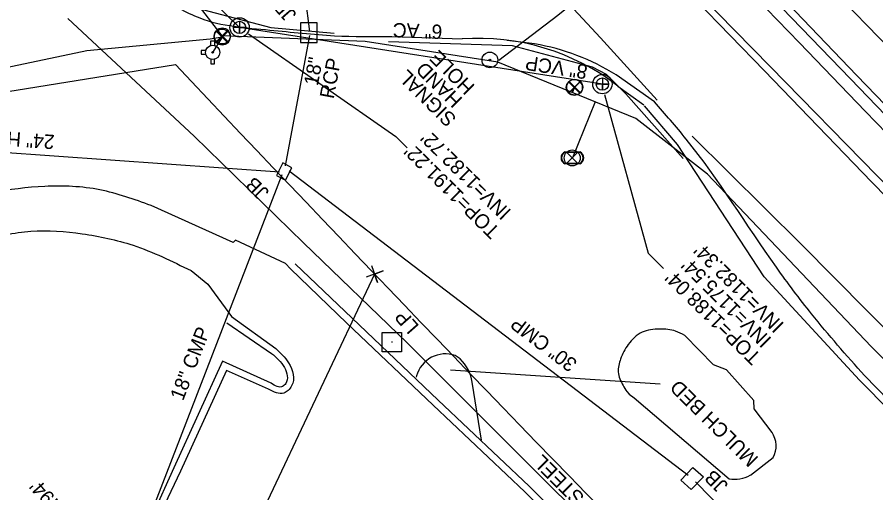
# Model space of a CAD drawing. Extents: x 1263837 to 1268319, y 770628 to 773628.
# Drawn here: x 1266621.4 to 1266860.6, y 771983.7 to 772116.2 of the extents above; entities that cross this region are included whole.
import ezdxf

# ---------------------------------------------------------------- set-up
doc = ezdxf.new("R2010")
doc.units = 0
for name, color, linetype in [('Exist Guardrail', 7, 'Continuous'), ('Exist Other Culture Area Outline', 7, 'Continuous'), ('Exist Other Culture Area Outline Leader', 7, 'Continuous'), ('Exist Other Culture Area Outline Text', 7, 'Continuous'), ('Exist Structure Minor Junction Box', 7, 'Continuous'), ('Exist Structure Minor Junction Box Text', 7, 'Continuous'), ('Exist Structure Minor Pipes CMP 30 Inch', 7, 'Continuous'), ('Exist Structure Minor Pipes CMP 30 Inch Text', 7, 'Continuous'), ('Exist Structure Minor Pipes HDPE 24 Inch', 7, 'Continuous'), ('Exist Structure Minor Pipes HDPE 24 Inch Text', 7, 'Continuous'), ('Exist Utilities Gas UG Line SUE LOS B', 7, 'Continuous'), ('Exist Utilities Gas UG Line SUE LOS B Text', 7, 'Continuous'), ('Exist Utilities Other Located Object CELL', 7, 'Continuous'), ('Exist Utilities Other Located Object Text', 7, 'Continuous'), ('Exist Utilities Other Pole With Base CELL', 7, 'Continuous'), ('Exist Utilities Other Pole With Base Text', 7, 'Continuous'), ('Exist Utilities Water Fire Hydrant CELL', 7, 'Continuous'), ('Exist Utilities Water Meter CELL', 7, 'Continuous'), ('Exist Utilities Water UG Line SUE LOS B', 7, 'Continuous'), ('Exist Utilities Water UG Line SUE LOS B Text', 7, 'Continuous'), ('Exist Utilities Water Valve CELL', 7, 'Continuous'), ('Pattern 2', 7, 'Continuous'), ('Prop Drainage Structure Pipe RCP 30in Class III Label', 7, 'Continuous'), ('Prop Drainage Structure Pipe RCP 42in Class III', 7, 'Continuous'), ('Prop Drainage Structure Pipe RCP 60in Class III', 7, 'Continuous'), ('Prop Drainage Structure Plot Symbol 20 Scale CELL', 7, 'Continuous'), ('Prop Drainage Structure Tops and Inverts LABEL', 7, 'Continuous'), ('Prop Guardrail', 7, 'Continuous'), ('Prop Horizontal Alignment', 7, 'Continuous'), ('Prop Retaining Wall', 7, 'Continuous'), ('Prop Shade Heavy', 7, 'Continuous'), ('Prop SS Fill Line', 7, 'Continuous'), ('Prop SS Fill Text', 7, 'Continuous'), ('Prop SS Transition Line', 7, 'Continuous'), ('Prop WCR CELL', 7, 'Continuous'), ('Scratch_Level_0', 7, 'Continuous'), ('Scratch_Level_2', 7, 'Continuous'), ('Scratch_Level_5', 7, 'Continuous')]:
    doc.layers.add(name, color=color, linetype=linetype)

# ---------------------------------------------------------------- blocks, each defined once
blk = doc.blocks.new('EXIST UTILITIES OTHER POLE WITH BASE')
at = {"layer": 'Exist Utilities Other Pole With Base CELL'}
blk.add_line((0, 0), (0, 0), dxfattribs=at)
blk.add_lwpolyline([(-0.0545, 0.054), (0.0535, 0.054), (0.0535, -0.054), (-0.0545, -0.054), (-0.0545, 0.054)], dxfattribs=at)
blk.add_circle((0, 0), 0.00141, dxfattribs=at)
blk = doc.blocks.new('EXIST UTILITIES SANITARY SEWER MANHOLE')
at = {"layer": 'Prop WCR CELL'}
blk.add_lwpolyline([(0, 0.03425), (0, -0.03425), (0, 0), (0.03425, 0), (-0.03425, 0)], dxfattribs=at)
for radius in [0.05389, 0.03425]:
    blk.add_circle((0, 0), radius, dxfattribs=at)
blk = doc.blocks.new('EXIST UTILITIES WATER VALVE')
at = {"layer": 'Exist Utilities Water Valve CELL'}
blk.add_lwpolyline([(0.0315, 0.0315), (-0.0315, -0.0315), (0, 0), (0.0315, -0.0315), (-0.0315, 0.0315)], dxfattribs=at)
blk.add_circle((0, 0), 0.0445, dxfattribs=at)
blk = doc.blocks.new('EXIST UTILITIES WATER METER')
at = {"layer": 'Exist Utilities Water Meter CELL'}
blk.add_line((0, 0), (0, 0), dxfattribs=at)
for points in [[(-0.0408, 0.034), (0.0408, 0.034)], [(-0.0408, 0.0312), (0.0408, 0.0312)], [(0.0408, -0.0312), (-0.0413, -0.0312)], [(0.0408, -0.034), (-0.0413, -0.034)]]:
    blk.add_lwpolyline(points, dxfattribs=at)
for centre, radius, start, end in [((-0.0261, -0.0001), 0.0371, 113.178, 245.9794), ((-0.0259, -0.0001), 0.0347, 115.3009, 243.7824), ((0.0259, 0), 0.0371, 293.6483, 66.3084), ((0.0261, 0), 0.0345, 295.1272, 64.8728)]:
    blk.add_arc(centre, radius, start, end, dxfattribs=at)
blk = doc.blocks.new('EXIST UTILITIES WATER FIRE HYDRANT')
at = {"layer": 'Exist Utilities Water Fire Hydrant CELL'}
blk.add_line((0, 0), (0, 0), dxfattribs=at)
for points in [[(-0.01025, 0.03825), (-0.01025, 0.064), (0.01025, 0.064), (0.01025, 0.03775)], [(-0.03825, 0.01025), (-0.064, 0.01025), (-0.064, -0.01025), (-0.03825, -0.01025)], [(-0.01025, -0.03825), (-0.01025, -0.064), (0.01025, -0.064), (0.01025, -0.03775)]]:
    blk.add_lwpolyline(points, dxfattribs=at)
for radius in [0.03954, 0.00485]:
    blk.add_circle((0, 0), radius, dxfattribs=at)

msp = doc.modelspace()

# ---------------------------------------------------------------- linework, layer by layer
at = {"layer": 'Exist Guardrail'}
msp.add_lwpolyline([(1266806.97, 772076.89), (1266790.93, 772094.92), (1266785.6, 772100.3), (1266781.69, 772102.32), (1266759.39, 772108.28), (1266724.86, 772109.33)], dxfattribs=at)
at = {"layer": 'Exist Other Culture Area Outline'}
for p, q in [((1266744.81, 772021.01), (1266743.46, 772021.93)), ((1266732.67, 772016.27), (1266732.6, 772015.95)), ((1266750.78, 771998.37), (1266748.19, 772014.54)), ((1266793.3, 772010.16), (1266819.73, 771987.63)), ((1266825.67, 771988.63), (1266832.07, 771993.55))]:
    msp.add_line(p, q, dxfattribs=at)
for points in [[(1266831.71, 772000.56), (1266826.77, 772007.14), (1266826.6, 772009.42), (1266818.98, 772018.02), (1266815.38, 772019.36), (1266807.38, 772027.54)], [(1266791.23, 772011.93), (1266791.91, 772011.23), (1266793.3, 772010.16)]]:
    msp.add_lwpolyline(points, dxfattribs=at)
for centre, major_axis, ratio, start_param, end_param in [((1266740.63, 772014.18), (6.45, 5.16), 0.995094, 0.548196, 2.20773), ((1266736.61, 772012.6), (10.94, 4.28), 0.999073, 6.075952, 6.709034), ((1266825.84, 771996.75), (7, 0.05), 0.998443, 5.800933, 6.852931), ((1266821.33, 771996.25), (7.76, 4.1), 0.998208, 4.04325, 4.744051)]:
    msp.add_ellipse(centre, major_axis=major_axis, ratio=ratio, start_param=start_param, end_param=end_param, dxfattribs=at)
msp.add_spline([(1266807.38, 772027.54), (1266804.84, 772028.77), (1266800.42, 772029.32), (1266795.53, 772028.47), (1266791.65, 772025.04), (1266789.51, 772020.98), (1266788.86, 772017.39), (1266790.2, 772013.65), (1266791.23, 772011.93)], degree=3, dxfattribs=at)
at = {"layer": 'Exist Other Culture Area Outline Leader'}
msp.add_line((1266742.15, 772017.97), (1266800.56, 772014.05), dxfattribs=at)
at = {"layer": 'Exist Structure Minor Junction Box'}
msp.add_lwpolyline([(1266700.29, 772114.63), (1266700.29, 772109.19), (1266705, 772109.19), (1266705, 772114.63)], close=True, dxfattribs=at)
for points in [[(1266697.94, 772074.3), (1266695.43, 772075.62), (1266693.61, 772072.14), (1266696.13, 772070.87), (1266697.94, 772074.3)], [(1266809.17, 771984.6), (1266806.3, 771987.22), (1266809.64, 771990.81), (1266812.59, 771988.14), (1266809.17, 771984.6)]]:
    msp.add_lwpolyline(points, dxfattribs=at)
at = {"layer": 'Exist Structure Minor Pipes CMP 30 Inch'}
for p, q in [((1266697.2, 772073.4), (1266808.33, 771988.61)), ((1266950.93, 771843.56), (1266810.43, 771986.77))]:
    msp.add_line(p, q, dxfattribs=at)
at = {"layer": 'Exist Structure Minor Pipes HDPE 24 Inch'}
msp.add_line((1266694.5, 772073.08), (1266554.62, 772082.96), dxfattribs=at)
at = {"layer": 'Exist Utilities Gas UG Line SUE LOS B'}
msp.add_lwpolyline([(1266971.65, 771783.77), (1266957.01, 771797.69), (1266920.07, 771834.87), (1266892.49, 771862.5), (1266873.67, 771881.69), (1266844.74, 771910.96), (1266789.45, 771966.29), (1266767.15, 771988.48), (1266730.03, 772025.55), (1266701.19, 772053.36), (1266670.73, 772083.04), (1266635.53, 772115.83)], dxfattribs=at)
at = {"layer": 'Exist Utilities Other Located Object CELL'}
for radius in [2.18, 0.24]:
    msp.add_circle((1266753.09, 772104.31), radius, dxfattribs=at)
at = {"layer": 'Exist Utilities Water UG Line SUE LOS B'}
for p, q in [((1266678.5, 772110.69), (1266675.85, 772106.43)), ((1266776.05, 772095.25), (1266776.62, 772096.65)), ((1266776.13, 772095.22), (1266776.75, 772096.74)), ((1266782.42, 772092.66), (1266776.08, 772077.06))]:
    msp.add_line(p, q, dxfattribs=at)
for points in [[(1266813.73, 772072.54), (1266793.78, 772088.05), (1266755.27, 772103.69), (1266718.33, 772109.44), (1266678.54, 772111.01), (1266653.19, 772143.96), (1266605.92, 772197.31), (1266538.03, 772271.69), (1266479.88, 772335.62), (1266421.78, 772389.51), (1266357.3, 772412.97), (1266321.15, 772412.43), (1266255.77, 772387.79), (1266212.97, 772357.83), (1266212.08, 772352.35), (1266208.85, 772350.26), (1266194.96, 772350.29), (1266178.01, 772373.6), (1266155.19, 772357.9), (1266088.3, 772309.2), (1266057.71, 772286.98)], [(1266755.57, 772104.24), (1266772.01, 772116.78), (1266818.25, 772154.36)], [(1266678.5, 772110.69), (1266675.2, 772110.12), (1266640.79, 772106.85), (1266595.72, 772097.39), (1266575.28, 772087.89), (1266523.2, 772069.98), (1266479.12, 772050.94), (1266462.23, 772039.82), (1266457.93, 772020.72)], [(1267072.67, 771810.42), (1267034.8, 771848.56), (1266996.95, 771887.31), (1266949.11, 771934.79), (1266898.41, 771984.89), (1266859.29, 772024.49), (1266813.65, 772072.55)]]:
    msp.add_lwpolyline(points, dxfattribs=at)
at = {"layer": 'Pattern 2'}
for points in [[(1266685.87, 772111.62), (1266726.87, 772083), (1266730.08, 772079.85)], [(1266785.05, 772094.74), (1266797.21, 772050.47), (1266801.49, 772046.26)]]:
    msp.add_lwpolyline(points, dxfattribs=at)
at = {"layer": 'Prop Drainage Structure Pipe RCP 42in Class III'}
for p, q in [((1266694.85, 772177.84), (1266702.81, 772112.27)), ((1266695.15, 772072.34), (1266649.89, 771955.37))]:
    msp.add_line(p, q, dxfattribs=at)
at = {"layer": 'Prop Drainage Structure Pipe RCP 60in Class III'}
msp.add_line((1266720.97, 772044.68), (1266720.97, 772044.68), dxfattribs=at)
msp.add_lwpolyline([(1266720.13, 772047.03), (1266721.81, 772042.33), (1266720.97, 772044.68), (1266723.32, 772045.52), (1266718.61, 772043.84)], dxfattribs=at)
at = {"layer": 'Prop Guardrail'}
msp.add_line((1266720.97, 772044.68), (1266612.27, 771814.75), dxfattribs=at)
at = {"layer": 'Prop Horizontal Alignment'}
msp.add_line((1266498.73, 772076.08), (1266665.46, 772103.1), dxfattribs=at)
msp.add_arc((1275094.23, 780056.99), 11589.16, 223.339648, 225.433333, dxfattribs=at)
at = {"layer": 'Prop Shade Heavy'}
msp.add_line((1266696.12, 772074.84), (1266702.95, 772111.1), dxfattribs=at)
at = {"layer": 'Prop SS Fill Line'}
msp.add_line((1266679.84, 772031.05), (1266692.25, 772022.57), dxfattribs=at)
for points in [[(1266862.63, 771887.22), (1266838.66, 771910.83), (1266814, 771935.8), (1266786.64, 771963.14), (1266764.08, 771985.54), (1266738.65, 772009.54), (1266714.73, 772032.37), (1266698.83, 772047.56)], [(1266692.12, 772014.22), (1266678.55, 772020.41), (1266664.99, 771990.72), (1266658.96, 771977.34), (1266649.64, 771957.02)]]:
    msp.add_lwpolyline(points, dxfattribs=at)
msp.add_spline([(1266692.25, 772022.57), (1266695.88, 772018.61), (1266696.2, 772014.13), (1266695.35, 772013.34), (1266692.12, 772014.22)], degree=3, dxfattribs=at)
at = {"layer": 'Prop SS Fill Text'}
for p, q in [((1266725.8, 772110.88), (1266745.37, 772110.18)), ((1266788.74, 772097.05), (1266796.03, 772091.82))]:
    msp.add_line(p, q, dxfattribs=at)
for points in [[(1267107.62, 771824.41), (1267076.99, 771855.19), (1267044.88, 771886.99), (1267015.14, 771916.57), (1266982.81, 771948.3), (1266950.94, 771980.54), (1266920.8, 772011.08), (1266888.4, 772044.46), (1266861.03, 772071.99), (1266831.21, 772102.49), (1266811.7, 772122.46), (1266804.94, 772130.01), (1266809.19, 772134.56), (1266813.82, 772139.05), (1266823.78, 772129.93)], [(1267455.25, 771514.29), (1267427.43, 771541.62), (1267400.12, 771568.57), (1267372.32, 771596.01), (1267340.08, 771628.19), (1267310.1, 771656.99), (1267279.21, 771685.4), (1267248.96, 771712.93), (1267216.15, 771742.98), (1267185.9, 771770.94), (1267154.16, 771800.26), (1267123.77, 771828.98), (1267094.53, 771856.25), (1267062.43, 771886.08), (1267032.71, 771915.32), (1267003.31, 771945.43), (1266973.26, 771975.14), (1266941.46, 772007.96), (1266911.94, 772038.5), (1266853.53, 772099.1), (1266834.47, 772118.84), (1266823.63, 772130.08)], [(1266920.03, 771952.24), (1266917.45, 771951.57), (1266890.16, 771980.68), (1266856.13, 772015.1), (1266829.56, 772043.93), (1266805.4, 772080.75), (1266796.19, 772091.52)], [(1266861.69, 771885.52), (1266837.28, 771909.41), (1266812.64, 771934.41), (1266785.35, 771961.67), (1266762.88, 771983.98), (1266737.33, 772008.11), (1266713.27, 772030.96), (1266697.53, 772046.14), (1266696.19, 772047.61), (1266682.2, 772054.11), (1266681.56, 772053.48), (1266658.69, 772063.76)], [(1266669.82, 772045.64), (1266674.53, 772041.88), (1266681.12, 772032.84), (1266693.42, 772023.92)], [(1266691.4, 772012.56), (1266679.75, 772017.8), (1266666.93, 771989.74), (1266660.71, 771976.63), (1266651.91, 771956.14), (1266650.47, 771953.18), (1266644.5, 771941.22)]]:
    msp.add_lwpolyline(points, dxfattribs=at)
msp.add_ellipse((1266749.96, 772046.97), major_axis=(-28.49, 56.62), ratio=0.999197, start_param=5.157895, end_param=5.889397, dxfattribs=at)
for points in [[(1266660.82, 772122.17), (1266672.25, 772116.01), (1266691.79, 772112.65), (1266709.83, 772111.08), (1266725.8, 772110.88)], [(1266658.69, 772063.76), (1266644.43, 772068.13), (1266629.06, 772069.08), (1266614.37, 772067.3), (1266598.19, 772063.4)], [(1266611.17, 772054.05), (1266625.21, 772056.6), (1266639.53, 772055.91), (1266653.66, 772052.68), (1266669.82, 772045.64)], [(1266693.42, 772023.92), (1266697.02, 772019.91), (1266697.86, 772013.48), (1266695.68, 772011.51), (1266691.4, 772012.56)]]:
    msp.add_spline(points, degree=3, dxfattribs=at)
at = {"layer": 'Prop SS Transition Line'}
for p, q in [((1266765.55, 772108.8), (1266757.92, 772109.75)), ((1266799, 772092.64), (1266788.32, 772100.15))]:
    msp.add_line(p, q, dxfattribs=at)
for points in [[(1266705.41, 772193.84), (1266726.23, 772171.44), (1266757.81, 772138.64), (1266783.9, 772110.52), (1266799.72, 772093.1)], [(1267304.95, 771667.68), (1267283.19, 771688.65), (1267252.52, 771718.62), (1267221.74, 771748.68), (1267192.05, 771778.06), (1267161.19, 771808.07), (1267133.01, 771836.17), (1267104.3, 771864.66), (1267073.19, 771895.22), (1267043.99, 771924.5), (1267014.33, 771954.6), (1266983.78, 771984.63), (1266951.9, 772017.84), (1266924.19, 772046.24), (1266895.21, 772075.76), (1266867.96, 772103.92), (1266845.03, 772127.59), (1266834.72, 772138.35)], [(1267312.7, 771659.75), (1267281.75, 771687.98), (1267251.31, 771715.31), (1267218.37, 771745.12), (1267187.71, 771773.14), (1267155.87, 771802.24), (1267124.79, 771830.37), (1267095.52, 771857.21), (1267064.1, 771887.23), (1267034.38, 771917.11), (1267005.09, 771946.53), (1266975.1, 771977.02), (1266943.36, 772009.6), (1266914, 772039.61), (1266884.41, 772069.93), (1266855.32, 772100.03), (1266836.04, 772120.11), (1266825.49, 772131.16)], [(1266660.81, 772124.67), (1266673.05, 772118.39), (1266692.06, 772113.38), (1266709.71, 772111.75)], [(1267105.97, 771822.92), (1267075.27, 771852.97), (1267043.06, 771885.09), (1267012.57, 771914.24), (1266981.18, 771946.68), (1266949.21, 771978.94), (1266919.05, 772009.37), (1266886.5, 772042.74), (1266859.47, 772070.38), (1266829.65, 772101.27), (1266810.51, 772120.94)], [(1267058.33, 771834.45), (1267025.68, 771867.19), (1266995.72, 771896.29), (1266962.65, 771929.85), (1266931.79, 771961.07), (1266901.61, 771991.58), (1266867.53, 772025.04), (1266839.79, 772053), (1266809.46, 772083.06)], [(1266918.42, 771952.24), (1266891.29, 771981.67), (1266857.46, 772016.36)]]:
    msp.add_lwpolyline(points, dxfattribs=at)
msp.add_ellipse((1266754.9, 772046.28), major_axis=(-42.84, 46.83), ratio=0.998734, start_param=4.986639, end_param=5.372852, dxfattribs=at)
msp.add_spline([(1266857.46, 772016.36), (1266842.75, 772033.54), (1266832.92, 772046.61), (1266807.78, 772082.28), (1266799, 772092.64)], degree=3, dxfattribs=at)
at = {"layer": 'Scratch_Level_2'}
msp.add_arc((1275094.23, 780056.99), 11459.16, 216.983333, 225.433333, dxfattribs=at)
at = {"layer": 'Scratch_Level_5'}
for p, q in [((1266683.36, 772113.38), (1266386.71, 772403.16)), ((1266784.43, 772097.59), (1266683.36, 772113.38))]:
    msp.add_line(p, q, dxfattribs=at)

# ---------------------------------------------------------------- block references
at = {"layer": 'Exist Utilities Other Pole With Base CELL', "xscale": 50, "yscale": 50}
msp.add_blockref('EXIST UTILITIES OTHER POLE WITH BASE', (1266725.83, 772025.72), dxfattribs=at)
at = {"layer": 'Exist Utilities Water Fire Hydrant CELL', "xscale": 50, "yscale": 50}
msp.add_blockref('EXIST UTILITIES WATER FIRE HYDRANT', (1266675.85, 772106.43), dxfattribs=at)
at = {"layer": 'Exist Utilities Water Meter CELL', "xscale": 50, "yscale": 50}
msp.add_blockref('EXIST UTILITIES WATER METER', (1266776.08, 772077.06), dxfattribs=at)
at = {"layer": 'Exist Utilities Water Valve CELL', "xscale": 50, "yscale": 50}
for p in [(1266678.5, 772110.69), (1266678.54, 772111.01), (1266776.62, 772096.65), (1266776.75, 772096.74), (1266776.05, 772077.01)]:
    msp.add_blockref('EXIST UTILITIES WATER VALVE', p, dxfattribs=at)
at = {"layer": 'Prop WCR CELL', "xscale": 50, "yscale": 50}
for p in [(1266683.36, 772113.38), (1266784.43, 772097.59)]:
    msp.add_blockref('EXIST UTILITIES SANITARY SEWER MANHOLE', p, dxfattribs=at)

# ---------------------------------------------------------------- texts
at = {"layer": 'Exist Other Culture Area Outline Text'}
msp.add_text('MULCH BED', height=4, rotation=135.4239, dxfattribs=at).set_placement((1266828.14, 771993.4))
at = {"layer": 'Exist Structure Minor Junction Box Text'}
for rotation, p in [(131.3556, (1266699.44, 772117.1)), (135.4239, (1266691.84, 772067.67)), (135.4239, (1266819.73, 771986.04))]:
    msp.add_text('JB', height=4, rotation=rotation, dxfattribs=at).set_placement(p)
at = {"layer": 'Exist Structure Minor Pipes CMP 30 Inch Text'}
msp.add_text('30" CMP', height=4, rotation=142.6587, dxfattribs=at).set_placement((1266777.73, 772020.28))
at = {"layer": 'Exist Structure Minor Pipes HDPE 24 Inch Text'}
msp.add_text('24" HDPE', height=4, rotation=175.9601, dxfattribs=at).set_placement((1266631.91, 772083.42))
at = {"layer": 'Exist Utilities Gas UG Line SUE LOS B Text'}
msp.add_text('4" STEEL', height=4, rotation=135.044, dxfattribs=at).set_placement((1266784.19, 771978.19))
at = {"layer": 'Exist Utilities Other Located Object Text'}
for s, p in [('HOLE', (1266749.16, 772097.12)), ('HAND ', (1266745.72, 772093.49)), ('SIGNAL', (1266744.03, 772088.14))]:
    msp.add_text(s, height=4, rotation=135.3804, dxfattribs=at).set_placement(p)
at = {"layer": 'Exist Utilities Other Pole With Base Text'}
msp.add_text('LP', height=4, rotation=131.3556, dxfattribs=at).set_placement((1266733.57, 772030.19))
at = {"layer": 'Exist Utilities Water UG Line SUE LOS B Text'}
msp.add_text('6" AC', height=4, rotation=177.7393, dxfattribs=at).set_placement((1266739.91, 772114.12))
at = {"layer": 'Prop Drainage Structure Pipe RCP 30in Class III Label'}
msp.add_text('18" CMP', height=4, rotation=68.8456, dxfattribs=at).set_placement((1266667.59, 772009.15))
at = {"layer": 'Prop Drainage Structure Plot Symbol 20 Scale CELL'}
msp.add_text("INV=1181.94'", height=4, rotation=131.3556, dxfattribs=at).set_placement((1266648.9, 771963.54))
at = {"layer": 'Prop Drainage Structure Tops and Inverts LABEL'}
for s, p in [('18"', (1266705.14, 772096.95)), (' RCP', (1266709.28, 772091.86))]:
    msp.add_text(s, height=4, rotation=79.3317, dxfattribs=at).set_placement(p)
at = {"layer": 'Prop Retaining Wall'}
for s, rotation, p in [("INV=1182.72'", 135.3208, (1266759.28, 772062.23)), ("TOP=1191.22'", 135.3208, (1266756.16, 772057.04)), ("INV=1182.34'", 135.0335, (1266835.27, 772030.74)), ("INV=1175.54'", 135.0335, (1266831.8, 772026.62)), ("TOP=1188.04'", 135.4927, (1266828.94, 772021.9))]:
    msp.add_text(s, height=4, rotation=rotation, dxfattribs=at).set_placement(p)
at = {"layer": 'Scratch_Level_0'}
msp.add_text('8" VCP', height=4, rotation=171.1218, dxfattribs=at).set_placement((1266780.5, 772102.86))

doc.saveas('drawing.dxf')
